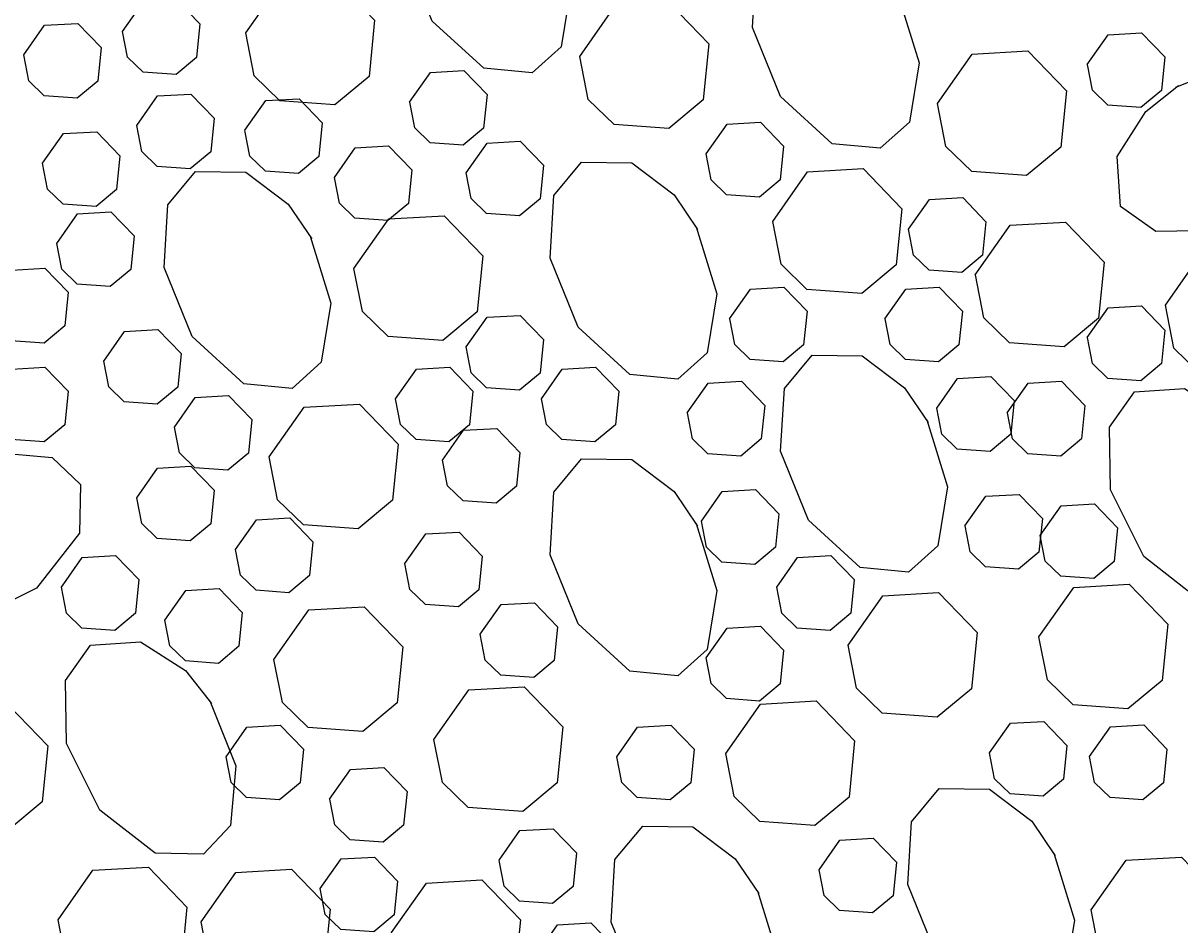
# Model space of a CAD drawing. Extents: x 6707406 to 6714471, y 1868570 to 1872341.
# Drawn here: x 6709725.8 to 6709783.7, y 1870319.2 to 1870364.3 of the extents above; entities that cross this region are included whole.
import ezdxf

# ---------------------------------------------------------------- set-up
doc = ezdxf.new("R2010")
doc.units = 0
doc.layers.add('60 Nongeo Data', color=7, linetype='Continuous')

msp = doc.modelspace()

# ---------------------------------------------------------------- linework, layer by layer
at = {"layer": '60 Nongeo Data'}
for points in [[(6709752.208, 1870369.38), (6709753.243, 1870366.037), (6709752.754, 1870363.076), (6709751.297, 1870361.765), (6709748.883, 1870361.998), (6709746.301, 1870364.361), (6709744.899, 1870367.811), (6709745.087, 1870370.946), (6709746.476, 1870372.611), (6709748.983, 1870372.585), (6709751.102, 1870370.982), (6709752.282, 1870369.242)], [(6709769.625, 1870365.613), (6709770.66, 1870362.269), (6709770.171, 1870359.309), (6709768.714, 1870357.998), (6709766.3, 1870358.23), (6709763.718, 1870360.593), (6709762.316, 1870364.043), (6709762.504, 1870367.179), (6709763.893, 1870368.844), (6709766.4, 1870368.818), (6709768.519, 1870367.214), (6709769.698, 1870365.475)], [(6709736.976, 1870363.766), (6709738.716, 1870366.241), (6709741.492, 1870366.4), (6709743.423, 1870364.398), (6709743.144, 1870361.594), (6709741.429, 1870360.166), (6709738.687, 1870360.366), (6709737.396, 1870361.617), (6709736.977, 1870363.766)], [(6709730.818, 1870363.843), (6709731.862, 1870365.326), (6709733.528, 1870365.423), (6709734.688, 1870364.22), (6709734.519, 1870362.539), (6709733.491, 1870361.682), (6709731.844, 1870361.802), (6709731.071, 1870362.552), (6709730.82, 1870363.841)], [(6709753.687, 1870362.589), (6709755.427, 1870365.064), (6709758.203, 1870365.223), (6709760.134, 1870363.221), (6709759.855, 1870360.416), (6709758.14, 1870358.989), (6709755.398, 1870359.188), (6709754.107, 1870360.44), (6709753.688, 1870362.589)], [(6709725.876, 1870362.666), (6709726.919, 1870364.149), (6709728.586, 1870364.245), (6709729.745, 1870363.043), (6709729.576, 1870361.361), (6709728.548, 1870360.505), (6709726.901, 1870360.624), (6709726.128, 1870361.374), (6709725.877, 1870362.664)], [(6709779.068, 1870362.195), (6709780.112, 1870363.678), (6709781.779, 1870363.774), (6709782.938, 1870362.572), (6709782.77, 1870360.89), (6709781.741, 1870360.034), (6709780.094, 1870360.153), (6709779.321, 1870360.903), (6709779.07, 1870362.193)], [(6709771.575, 1870360.235), (6709773.314, 1870362.709), (6709776.091, 1870362.868), (6709778.022, 1870360.866), (6709777.743, 1870358.061), (6709776.028, 1870356.634), (6709773.285, 1870356.834), (6709771.995, 1870358.085), (6709771.576, 1870360.235)], [(6709783.5, 1870361.061), (6709786.755, 1870362.35), (6709789.743, 1870362.093), (6709791.164, 1870360.743), (6709791.12, 1870358.317), (6709788.963, 1870355.561), (6709785.631, 1870353.894), (6709782.49, 1870353.84), (6709780.723, 1870355.096), (6709780.555, 1870357.597), (6709781.989, 1870359.834), (6709783.632, 1870361.145)], [(6709745.175, 1870360.311), (6709746.219, 1870361.794), (6709747.886, 1870361.89), (6709749.045, 1870360.688), (6709748.877, 1870359.007), (6709747.848, 1870358.15), (6709746.201, 1870358.27), (6709745.428, 1870359.02), (6709745.177, 1870360.309)], [(6709731.524, 1870359.134), (6709732.568, 1870360.617), (6709734.235, 1870360.713), (6709735.394, 1870359.511), (6709735.225, 1870357.83), (6709734.197, 1870356.973), (6709732.55, 1870357.092), (6709731.777, 1870357.842), (6709731.526, 1870359.132)], [(6709736.938, 1870358.898), (6709737.982, 1870360.382), (6709739.648, 1870360.478), (6709740.807, 1870359.276), (6709740.639, 1870357.594), (6709739.611, 1870356.738), (6709737.963, 1870356.857), (6709737.19, 1870357.607), (6709736.939, 1870358.897)], [(6709760.004, 1870357.721), (6709761.047, 1870359.205), (6709762.714, 1870359.301), (6709763.873, 1870358.099), (6709763.705, 1870356.417), (6709762.676, 1870355.561), (6709761.029, 1870355.68), (6709760.256, 1870356.43), (6709760.005, 1870357.72)], [(6709726.817, 1870357.25), (6709727.861, 1870358.734), (6709729.527, 1870358.83), (6709730.687, 1870357.628), (6709730.518, 1870355.946), (6709729.49, 1870355.09), (6709727.843, 1870355.209), (6709727.069, 1870355.959), (6709726.818, 1870357.249)], [(6709741.41, 1870356.544), (6709742.454, 1870358.027), (6709744.12, 1870358.123), (6709745.279, 1870356.921), (6709745.111, 1870355.239), (6709744.082, 1870354.383), (6709742.435, 1870354.502), (6709741.662, 1870355.252), (6709741.411, 1870356.542)], [(6709748, 1870356.779), (6709749.044, 1870358.263), (6709750.71, 1870358.359), (6709751.869, 1870357.157), (6709751.701, 1870355.475), (6709750.673, 1870354.619), (6709749.026, 1870354.738), (6709748.252, 1870355.488), (6709748.001, 1870356.778)], [(6709740.205, 1870353.605), (6709741.24, 1870350.261), (6709740.75, 1870347.301), (6709739.294, 1870345.989), (6709736.879, 1870346.222), (6709734.298, 1870348.585), (6709732.896, 1870352.035), (6709733.084, 1870355.171), (6709734.472, 1870356.836), (6709736.98, 1870356.809), (6709739.099, 1870355.206), (6709740.278, 1870353.467)], [(6709759.504, 1870354.076), (6709760.54, 1870350.732), (6709760.05, 1870347.772), (6709758.593, 1870346.46), (6709756.179, 1870346.693), (6709753.598, 1870349.056), (6709752.195, 1870352.506), (6709752.383, 1870355.641), (6709753.772, 1870357.306), (6709756.28, 1870357.28), (6709758.398, 1870355.677), (6709759.578, 1870353.938)], [(6709763.337, 1870354.348), (6709765.077, 1870356.823), (6709767.853, 1870356.982), (6709769.784, 1870354.98), (6709769.505, 1870352.175), (6709767.79, 1870350.748), (6709765.047, 1870350.947), (6709763.757, 1870352.199), (6709763.338, 1870354.348)], [(6709770.124, 1870353.954), (6709771.168, 1870355.437), (6709772.834, 1870355.533), (6709773.994, 1870354.331), (6709773.825, 1870352.65), (6709772.797, 1870351.793), (6709771.15, 1870351.912), (6709770.377, 1870352.662), (6709770.126, 1870353.952)], [(6709727.523, 1870353.248), (6709728.567, 1870354.731), (6709730.233, 1870354.827), (6709731.392, 1870353.625), (6709731.224, 1870351.943), (6709730.196, 1870351.087), (6709728.549, 1870351.206), (6709727.775, 1870351.956), (6709727.525, 1870353.246)], [(6709742.39, 1870351.994), (6709744.129, 1870354.469), (6709746.906, 1870354.627), (6709748.837, 1870352.625), (6709748.557, 1870349.821), (6709746.842, 1870348.393), (6709744.1, 1870348.593), (6709742.81, 1870349.844), (6709742.391, 1870351.994)], [(6709773.466, 1870351.676), (6709775.205, 1870354.15), (6709777.982, 1870354.308), (6709779.912, 1870352.307), (6709779.632, 1870349.502), (6709777.917, 1870348.075), (6709775.176, 1870348.274), (6709773.886, 1870349.524), (6709773.467, 1870351.676)], [(6709782.975, 1870350.161), (6709784.714, 1870352.634), (6709787.491, 1870352.793), (6709789.421, 1870350.792), (6709789.142, 1870347.988), (6709787.427, 1870346.559), (6709784.685, 1870346.759), (6709783.396, 1870348.01), (6709782.976, 1870350.16)], [(6709724.228, 1870350.422), (6709725.272, 1870351.905), (6709726.938, 1870352.001), (6709728.098, 1870350.799), (6709727.929, 1870349.118), (6709726.901, 1870348.261), (6709725.254, 1870348.381), (6709724.48, 1870349.131), (6709724.23, 1870350.42)], [(6709761.18, 1870349.48), (6709762.224, 1870350.964), (6709763.89, 1870351.06), (6709765.05, 1870349.858), (6709764.881, 1870348.176), (6709763.853, 1870347.32), (6709762.206, 1870347.439), (6709761.433, 1870348.189), (6709761.182, 1870349.479)], [(6709768.948, 1870349.48), (6709769.992, 1870350.964), (6709771.658, 1870351.06), (6709772.817, 1870349.858), (6709772.649, 1870348.176), (6709771.62, 1870347.32), (6709769.973, 1870347.439), (6709769.2, 1870348.189), (6709768.949, 1870349.479)], [(6709779.068, 1870348.538), (6709780.112, 1870350.022), (6709781.779, 1870350.118), (6709782.938, 1870348.915), (6709782.77, 1870347.234), (6709781.741, 1870346.378), (6709780.094, 1870346.497), (6709779.321, 1870347.247), (6709779.07, 1870348.536)], [(6709748, 1870348.067), (6709749.044, 1870349.551), (6709750.71, 1870349.647), (6709751.869, 1870348.445), (6709751.701, 1870346.763), (6709750.673, 1870345.907), (6709749.026, 1870346.026), (6709748.252, 1870346.776), (6709748.001, 1870348.066)], [(6709729.877, 1870347.361), (6709730.921, 1870348.844), (6709732.587, 1870348.94), (6709733.746, 1870347.738), (6709733.578, 1870346.057), (6709732.55, 1870345.2), (6709730.903, 1870345.319), (6709730.129, 1870346.07), (6709729.878, 1870347.359)], [(6709771.037, 1870344.421), (6709772.073, 1870341.078), (6709771.583, 1870338.118), (6709770.127, 1870336.806), (6709767.712, 1870337.039), (6709765.131, 1870339.402), (6709763.729, 1870342.852), (6709763.917, 1870345.988), (6709765.305, 1870347.652), (6709767.813, 1870347.626), (6709769.931, 1870346.023), (6709771.111, 1870344.284)], [(6709724.228, 1870345.477), (6709725.272, 1870346.961), (6709726.938, 1870347.057), (6709728.098, 1870345.855), (6709727.929, 1870344.173), (6709726.901, 1870343.317), (6709725.254, 1870343.436), (6709724.48, 1870344.186), (6709724.23, 1870345.476)], [(6709744.47, 1870345.477), (6709745.514, 1870346.961), (6709747.18, 1870347.057), (6709748.339, 1870345.855), (6709748.171, 1870344.173), (6709747.142, 1870343.317), (6709745.495, 1870343.436), (6709744.722, 1870344.186), (6709744.471, 1870345.476)], [(6709751.766, 1870345.477), (6709752.81, 1870346.961), (6709754.476, 1870347.057), (6709755.636, 1870345.855), (6709755.467, 1870344.173), (6709754.439, 1870343.317), (6709752.792, 1870343.436), (6709752.018, 1870344.186), (6709751.767, 1870345.476)], [(6709771.537, 1870345.006), (6709772.581, 1870346.49), (6709774.247, 1870346.586), (6709775.406, 1870345.384), (6709775.238, 1870343.702), (6709774.209, 1870342.846), (6709772.562, 1870342.965), (6709771.789, 1870343.715), (6709771.538, 1870345.005)], [(6709759.062, 1870344.771), (6709760.106, 1870346.254), (6709761.772, 1870346.35), (6709762.932, 1870345.148), (6709762.763, 1870343.467), (6709761.735, 1870342.61), (6709760.088, 1870342.73), (6709759.314, 1870343.48), (6709759.064, 1870344.769)], [(6709775.067, 1870344.771), (6709776.111, 1870346.254), (6709777.777, 1870346.35), (6709778.936, 1870345.148), (6709778.768, 1870343.467), (6709777.74, 1870342.61), (6709776.093, 1870342.73), (6709775.319, 1870343.48), (6709775.068, 1870344.769)], [(6709787.397, 1870343.049), (6709788.687, 1870339.796), (6709788.429, 1870336.806), (6709787.079, 1870335.385), (6709784.653, 1870335.431), (6709781.896, 1870337.587), (6709780.231, 1870340.919), (6709780.176, 1870344.059), (6709781.432, 1870345.827), (6709783.933, 1870345.994), (6709786.171, 1870344.561), (6709787.481, 1870342.918)], [(6709733.407, 1870344.064), (6709734.451, 1870345.548), (6709736.118, 1870345.644), (6709737.277, 1870344.442), (6709737.109, 1870342.76), (6709736.08, 1870341.904), (6709734.433, 1870342.023), (6709733.66, 1870342.773), (6709733.409, 1870344.063)], [(6709738.153, 1870342.575), (6709739.892, 1870345.05), (6709742.669, 1870345.209), (6709744.6, 1870343.207), (6709744.321, 1870340.402), (6709742.606, 1870338.975), (6709739.863, 1870339.174), (6709738.573, 1870340.426), (6709738.154, 1870342.575)], [(6709746.823, 1870342.416), (6709747.867, 1870343.9), (6709749.533, 1870343.996), (6709750.693, 1870342.794), (6709750.524, 1870341.112), (6709749.496, 1870340.256), (6709747.849, 1870340.375), (6709747.075, 1870341.125), (6709746.825, 1870342.415)], [(6709721.047, 1870341.512), (6709724.301, 1870342.802), (6709727.29, 1870342.543), (6709728.71, 1870341.193), (6709728.665, 1870338.767), (6709726.509, 1870336.012), (6709723.176, 1870334.346), (6709720.037, 1870334.29), (6709718.268, 1870335.546), (6709718.102, 1870338.048), (6709719.536, 1870340.285), (6709721.179, 1870341.595)], [(6709759.504, 1870339.242), (6709760.54, 1870335.898), (6709760.05, 1870332.938), (6709758.593, 1870331.626), (6709756.179, 1870331.859), (6709753.598, 1870334.222), (6709752.195, 1870337.672), (6709752.383, 1870340.808), (6709753.772, 1870342.472), (6709756.28, 1870342.446), (6709758.398, 1870340.843), (6709759.578, 1870339.104)], [(6709731.524, 1870340.533), (6709732.568, 1870342.016), (6709734.235, 1870342.112), (6709735.394, 1870340.91), (6709735.225, 1870339.229), (6709734.197, 1870338.372), (6709732.55, 1870338.491), (6709731.777, 1870339.241), (6709731.526, 1870340.531)], [(6709759.768, 1870339.355), (6709760.812, 1870340.839), (6709762.478, 1870340.935), (6709763.638, 1870339.733), (6709763.469, 1870338.051), (6709762.441, 1870337.195), (6709760.794, 1870337.314), (6709760.021, 1870338.064), (6709759.77, 1870339.354)], [(6709772.949, 1870339.12), (6709773.993, 1870340.603), (6709775.659, 1870340.7), (6709776.818, 1870339.497), (6709776.65, 1870337.816), (6709775.621, 1870336.959), (6709773.974, 1870337.079), (6709773.201, 1870337.829), (6709772.95, 1870339.118)], [(6709776.715, 1870338.649), (6709777.758, 1870340.133), (6709779.425, 1870340.229), (6709780.584, 1870339.027), (6709780.416, 1870337.345), (6709779.387, 1870336.488), (6709777.74, 1870336.608), (6709776.967, 1870337.358), (6709776.716, 1870338.648)], [(6709736.467, 1870337.942), (6709737.511, 1870339.426), (6709739.177, 1870339.522), (6709740.337, 1870338.32), (6709740.168, 1870336.638), (6709739.14, 1870335.782), (6709737.493, 1870335.901), (6709736.719, 1870336.651), (6709736.469, 1870337.941)], [(6709744.94, 1870337.236), (6709745.984, 1870338.72), (6709747.65, 1870338.816), (6709748.81, 1870337.614), (6709748.641, 1870335.932), (6709747.613, 1870335.076), (6709745.966, 1870335.195), (6709745.192, 1870335.945), (6709744.942, 1870337.235)], [(6709727.759, 1870336.059), (6709728.803, 1870337.542), (6709730.469, 1870337.638), (6709731.628, 1870336.436), (6709731.459, 1870334.755), (6709730.431, 1870333.898), (6709728.784, 1870334.017), (6709728.011, 1870334.767), (6709727.76, 1870336.057)], [(6709763.534, 1870336.059), (6709764.578, 1870337.542), (6709766.244, 1870337.638), (6709767.404, 1870336.436), (6709767.235, 1870334.755), (6709766.207, 1870333.898), (6709764.56, 1870334.017), (6709763.786, 1870334.767), (6709763.536, 1870336.057)], [(6709732.936, 1870334.411), (6709733.98, 1870335.894), (6709735.647, 1870335.99), (6709736.806, 1870334.788), (6709736.638, 1870333.107), (6709735.609, 1870332.25), (6709733.962, 1870332.369), (6709733.189, 1870333.119), (6709732.938, 1870334.409)], [(6709776.648, 1870333.573), (6709778.387, 1870336.047), (6709781.164, 1870336.207), (6709783.096, 1870334.204), (6709782.816, 1870331.4), (6709781.1, 1870329.973), (6709778.358, 1870330.172), (6709777.069, 1870331.423), (6709776.649, 1870333.573)], [(6709767.103, 1870333.157), (6709768.842, 1870335.632), (6709771.619, 1870335.791), (6709773.55, 1870333.789), (6709773.271, 1870330.984), (6709771.556, 1870329.557), (6709768.813, 1870329.756), (6709767.523, 1870331.007), (6709767.104, 1870333.157)], [(6709738.389, 1870332.451), (6709740.128, 1870334.926), (6709742.904, 1870335.084), (6709744.835, 1870333.082), (6709744.556, 1870330.278), (6709742.841, 1870328.851), (6709740.099, 1870329.05), (6709738.808, 1870330.301), (6709738.389, 1870332.451)], [(6709748.706, 1870333.704), (6709749.75, 1870335.188), (6709751.416, 1870335.284), (6709752.575, 1870334.082), (6709752.407, 1870332.4), (6709751.379, 1870331.544), (6709749.732, 1870331.663), (6709748.958, 1870332.413), (6709748.708, 1870333.703)], [(6709760.004, 1870332.527), (6709761.047, 1870334.011), (6709762.714, 1870334.107), (6709763.873, 1870332.905), (6709763.705, 1870331.223), (6709762.676, 1870330.367), (6709761.029, 1870330.486), (6709760.256, 1870331.236), (6709760.005, 1870332.526)], [(6709735.185, 1870330.379), (6709736.475, 1870327.126), (6709736.216, 1870324.136), (6709734.866, 1870322.716), (6709732.44, 1870322.761), (6709729.685, 1870324.918), (6709728.018, 1870328.25), (6709727.963, 1870331.39), (6709729.219, 1870333.158), (6709731.721, 1870333.325), (6709733.957, 1870331.892), (6709735.268, 1870330.249)], [(6709746.391, 1870328.448), (6709748.13, 1870330.923), (6709750.907, 1870331.081), (6709752.838, 1870329.079), (6709752.558, 1870326.275), (6709750.843, 1870324.848), (6709748.101, 1870325.047), (6709746.811, 1870326.298), (6709746.392, 1870328.448)], [(6709760.984, 1870327.741), (6709762.723, 1870330.216), (6709765.499, 1870330.375), (6709767.431, 1870328.373), (6709767.151, 1870325.568), (6709765.436, 1870324.141), (6709762.694, 1870324.341), (6709761.404, 1870325.592), (6709760.985, 1870327.741)], [(6709720.632, 1870327.498), (6709722.371, 1870329.972), (6709725.148, 1870330.13), (6709727.079, 1870328.128), (6709726.8, 1870325.324), (6709725.084, 1870323.897), (6709722.342, 1870324.095), (6709721.052, 1870325.346), (6709720.633, 1870327.498)], [(6709735.996, 1870327.583), (6709737.04, 1870329.066), (6709738.706, 1870329.162), (6709739.866, 1870327.96), (6709739.697, 1870326.278), (6709738.669, 1870325.422), (6709737.022, 1870325.541), (6709736.248, 1870326.291), (6709735.998, 1870327.581)], [(6709755.532, 1870327.583), (6709756.575, 1870329.066), (6709758.242, 1870329.162), (6709759.401, 1870327.96), (6709759.233, 1870326.278), (6709758.204, 1870325.422), (6709756.557, 1870325.541), (6709755.784, 1870326.291), (6709755.533, 1870327.581)], [(6709774.181, 1870327.77), (6709775.225, 1870329.254), (6709776.891, 1870329.35), (6709778.05, 1870328.148), (6709777.882, 1870326.466), (6709776.854, 1870325.61), (6709775.207, 1870325.729), (6709774.433, 1870326.479), (6709774.182, 1870327.769)], [(6709779.179, 1870327.589), (6709780.222, 1870329.074), (6709781.889, 1870329.169), (6709783.046, 1870327.968), (6709782.88, 1870326.284), (6709781.85, 1870325.429), (6709780.204, 1870325.549), (6709779.431, 1870326.299), (6709779.18, 1870327.589)], [(6709741.174, 1870325.463), (6709742.218, 1870326.947), (6709743.884, 1870327.043), (6709745.044, 1870325.841), (6709744.875, 1870324.159), (6709743.847, 1870323.303), (6709742.2, 1870323.422), (6709741.427, 1870324.172), (6709741.176, 1870325.462)], [(6709777.392, 1870322.76), (6709778.428, 1870319.416), (6709777.938, 1870316.456), (6709776.482, 1870315.144), (6709774.067, 1870315.377), (6709771.485, 1870317.74), (6709770.083, 1870321.19), (6709770.271, 1870324.326), (6709771.66, 1870325.991), (6709774.168, 1870325.964), (6709776.286, 1870324.361), (6709777.466, 1870322.622)], [(6709749.647, 1870322.403), (6709750.691, 1870323.886), (6709752.358, 1870323.982), (6709753.517, 1870322.78), (6709753.349, 1870321.098), (6709752.32, 1870320.242), (6709750.673, 1870320.361), (6709749.9, 1870321.111), (6709749.649, 1870322.401)], [(6709762.564, 1870320.876), (6709763.6, 1870317.533), (6709763.11, 1870314.572), (6709761.653, 1870313.261), (6709759.239, 1870313.493), (6709756.658, 1870315.857), (6709755.255, 1870319.307), (6709755.443, 1870322.442), (6709756.832, 1870324.107), (6709759.34, 1870324.081), (6709761.458, 1870322.477), (6709762.638, 1870320.738)], [(6709765.652, 1870321.932), (6709766.696, 1870323.415), (6709768.362, 1870323.511), (6709769.522, 1870322.309), (6709769.353, 1870320.627), (6709768.325, 1870319.771), (6709766.678, 1870319.89), (6709765.905, 1870320.64), (6709765.654, 1870321.93)], [(6709740.704, 1870320.99), (6709741.748, 1870322.473), (6709743.414, 1870322.569), (6709744.573, 1870321.367), (6709744.405, 1870319.686), (6709743.377, 1870318.829), (6709741.73, 1870318.948), (6709740.956, 1870319.698), (6709740.705, 1870320.988)], [(6709779.263, 1870319.934), (6709781.003, 1870322.409), (6709783.778, 1870322.568), (6709785.71, 1870320.565), (6709785.431, 1870317.761), (6709783.715, 1870316.334), (6709780.972, 1870316.533), (6709779.683, 1870317.784), (6709779.264, 1870319.934)], [(6709727.593, 1870319.432), (6709729.331, 1870321.906), (6709732.109, 1870322.064), (6709734.039, 1870320.063), (6709733.76, 1870317.258), (6709732.044, 1870315.832), (6709729.303, 1870316.029), (6709728.013, 1870317.28), (6709727.594, 1870319.43)], [(6709734.748, 1870319.325), (6709736.486, 1870321.8), (6709739.264, 1870321.959), (6709741.195, 1870319.957), (6709740.916, 1870317.152), (6709739.199, 1870315.726), (6709736.458, 1870315.925), (6709735.168, 1870317.176), (6709734.749, 1870319.325)], [(6709744.273, 1870318.794), (6709746.012, 1870321.269), (6709748.788, 1870321.428), (6709750.72, 1870319.426), (6709750.44, 1870316.621), (6709748.725, 1870315.194), (6709745.983, 1870315.393), (6709744.693, 1870316.644), (6709744.274, 1870318.794)], [(6709751.53, 1870317.693), (6709752.574, 1870319.177), (6709754.241, 1870319.273), (6709755.4, 1870318.071), (6709755.232, 1870316.389), (6709754.203, 1870315.533), (6709752.556, 1870315.652), (6709751.783, 1870316.402), (6709751.532, 1870317.692)]]:
    msp.add_lwpolyline(points, dxfattribs=at)

doc.saveas('drawing.dxf')
